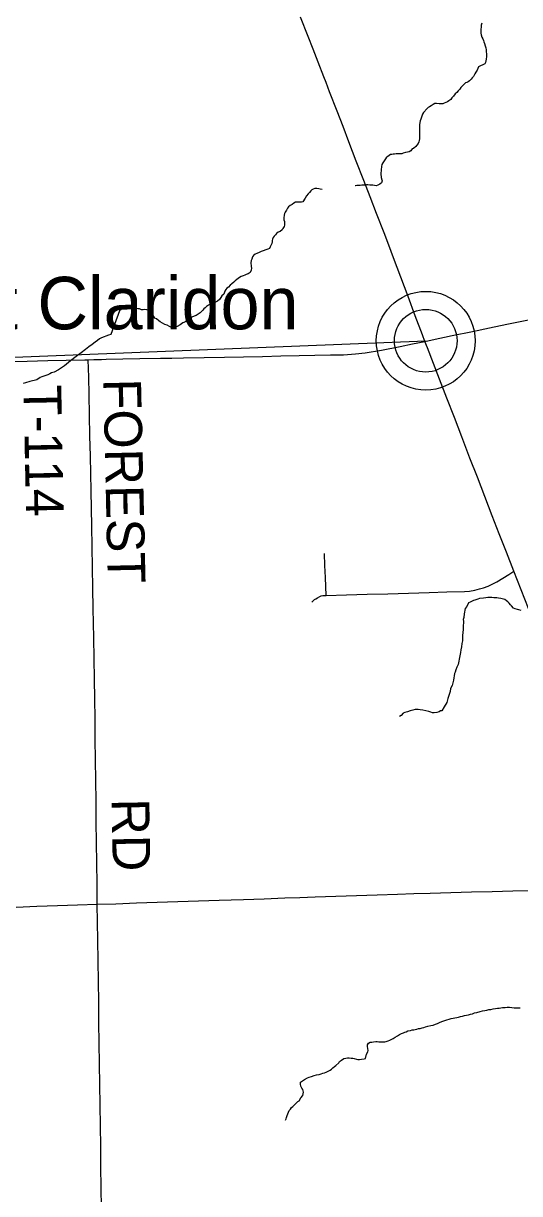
# Model space of a CAD drawing. Extents: x 103424 to 286016, y 38711 to 110967.
# Drawn here: x 166271 to 170241, y 76839 to 86206 of the extents above; entities that cross this region are included whole.
import ezdxf

# ---------------------------------------------------------------- set-up
doc = ezdxf.new("R2010")
doc.units = 0
for name, color, linetype in [('GM_X_Minor_River', 7, 'Continuous'), ('GM_X_State_Route', 7, 'Continuous'), ('GM_X_Township_Road', 7, 'Continuous'), ('GM_X_Township_Road_Text', 7, 'Continuous'), ('GM_X_Unincorporated', 7, 'Continuous'), ('GM_X_Unincorporated_Location', 7, 'Continuous'), ('GM_X_Unincorporated_Text', 7, 'Continuous'), ('GM_X_US_Route', 7, 'Continuous'), ('SC_Scratch1', 7, 'Continuous')]:
    doc.layers.add(name, color=color, linetype=linetype)

msp = doc.modelspace()

# ---------------------------------------------------------------- linework, layer by layer
at = {"layer": 'GM_X_Minor_River'}
for points in [[(169938.6, 86206.4), (169934.6, 86192.3), (169932.7, 86174.1), (169930.8, 86159.9), (169930.9, 86145.7), (169931, 86127.5), (169933.1, 86113.4), (169939.2, 86095.2), (169945.4, 86083.1), (169951.5, 86069), (169955.6, 86058.9), (169959.8, 86044.8), (169965.9, 86026.6), (169970.1, 86010.4), (169974.2, 85994.3), (169974.3, 85976.1), (169976.4, 85964), (169976.5, 85953.8), (169976.6, 85939.7), (169974.7, 85919.5), (169968.8, 85893.1), (169962.8, 85881), (169912.4, 85858.5), (169902.5, 85832.1), (169890.5, 85813.9), (169882.5, 85801.7), (169876.5, 85791.6), (169872.5, 85781.4), (169862.5, 85769.3), (169852.4, 85759.1), (169840.4, 85746.9), (169828.3, 85738.7), (169818.2, 85732.6), (169808.2, 85728.5), (169792.1, 85714.3), (169782, 85704.1), (169772, 85692), (169762, 85679.8), (169750, 85665.5), (169737.9, 85651.3), (169725.9, 85641.2), (169711.8, 85622.9), (169699.8, 85608.7), (169689.8, 85596.5), (169675.7, 85586.3), (169663.6, 85578.2), (169651.5, 85572), (169637.4, 85565.9), (169625.4, 85561.8)], [(169625.4, 85561.8), (169613.2, 85561.7), (169597.1, 85561.7), (169576.9, 85563.6), (169562.7, 85563.5), (169550.6, 85557.4), (169532.5, 85545.2), (169520.5, 85537), (169510.4, 85532.9), (169500.3, 85524.8), (169472.3, 85492.3), (169464.2, 85480.1), (169458.3, 85461.9), (169450.3, 85439.6), (169444.4, 85425.4), (169442.4, 85413.3), (169440.5, 85393), (169438.7, 85370.8), (169438.7, 85354.6), (169438.8, 85338.4), (169439, 85306.1), (169439.2, 85281.8), (169437.3, 85267.6), (169433.3, 85257.5), (169429.3, 85245.4), (169417.3, 85231.1), (169409.3, 85221), (169391.2, 85204.7), (169381.1, 85200.6), (169371.1, 85186.4), (169357, 85178.3), (169342.9, 85174.1), (169328.8, 85172), (169308.6, 85165.9), (169298.5, 85161.8), (169288.4, 85161.7), (169278.3, 85161.7), (169262.2, 85161.6), (169252.1, 85161.6), (169240, 85159.5), (169229.9, 85159.4), (169217.7, 85157.3), (169207.7, 85155.3), (169197.6, 85149.2), (169185.5, 85141), (169175.5, 85134.9), (169167.5, 85122.7), (169157.5, 85106.5), (169145.4, 85088.2), (169139.5, 85076.1), (169135.5, 85059.9), (169133.7, 85033.6), (169129.8, 85001.2), (169132, 84972.9), (169138.2, 84954.7), (169142.3, 84944.6), (169136.3, 84928.4), (169122.2, 84918.2), (169106.1, 84910.1), (169092, 84906), (169065.7, 84911.9), (169043.5, 84911.8), (169027.3, 84913.7), (169015.2, 84913.7), (169005.1, 84911.6), (168995, 84911.5), (168978.9, 84909.4), (168964.7, 84907.3), (168950.6, 84907.3), (168938.5, 84907.2), (168928.4, 84905.1), (168924.3, 84905.1)], [(168659.9, 84875.5), (168645.7, 84877.5), (168635.6, 84881.5), (168619.4, 84883.4), (168601.3, 84883.3), (168589.2, 84879.2), (168579.1, 84873.1), (168569.1, 84864.9), (168559, 84852.8), (168549, 84840.6), (168537, 84826.4), (168525, 84806.1), (168507, 84777.7), (168496.9, 84773.6), (168482.7, 84773.5), (168464.6, 84773.4), (168448.4, 84773.3), (168434.3, 84767.2), (168420.2, 84757), (168406.1, 84748.9), (168392.1, 84736.7), (168384.1, 84726.5), (168376.1, 84710.3), (168366.1, 84694.1), (168360.1, 84683.9), (168356.1, 84669.8), (168354.2, 84649.5), (168354.3, 84633.3), (168358.4, 84621.2), (168360.5, 84607.1), (168358.6, 84590.9), (168356.7, 84580.8), (168346.7, 84564.6), (168340.7, 84554.4), (168324.6, 84540.2), (168308.5, 84534), (168296.4, 84523.9), (168286.4, 84513.7), (168276.3, 84503.5), (168270.3, 84491.4), (168264.4, 84479.2), (168260.4, 84469.1), (168260.5, 84456.9), (168258.5, 84444.8), (168244.5, 84416.4), (168238.6, 84404.2), (168226.5, 84398.1), (168210.3, 84394), (168188.2, 84385.8), (168174.1, 84379.7), (168155.9, 84371.5), (168137.8, 84363.3), (168123.7, 84357.2), (168111.6, 84349), (168103.6, 84336.9), (168097.7, 84318.6), (168091.7, 84306.5), (168089.8, 84290.3), (168089.8, 84280.2), (168091.9, 84270.1), (168094, 84260), (168096.1, 84245.8), (168094.2, 84231.6), (168084.2, 84211.4), (168068.1, 84201.2), (168054, 84195), (168041.9, 84190.9), (168027.8, 84184.8), (168011.7, 84178.7), (167999.6, 84172.5), (167989.5, 84164.4), (167977.5, 84156.2), (167965.4, 84146.1), (167953.3, 84133.9), (167939.3, 84121.7), (167925.2, 84109.5), (167911.2, 84095.2), (167897.1, 84085.1), (167889.1, 84074.9), (167881.1, 84062.7), (167873.1, 84038.4), (167859.1, 84024.2), (167851.1, 84012), (167839, 83995.8), (167823, 83981.6), (167806.9, 83973.4), (167790.7, 83967.2), (167776.6, 83963.1), (167766.6, 83957), (167750.4, 83950.9), (167734.3, 83938.7), (167724.3, 83928.5), (167714.3, 83920.3), (167706.2, 83910.2), (167696.2, 83900), (167686.2, 83889.9), (167668.1, 83877.7), (167652, 83867.5), (167637.8, 83863.3), (167617.7, 83853.1), (167603.6, 83842.9)], [(167603.6, 83842.9), (167587.5, 83832.8), (167569.4, 83820.5), (167555.3, 83812.4), (167545.3, 83808.3), (167525.2, 83792), (167501, 83779.8), (167476.8, 83771.5), (167460.7, 83769.5), (167440.4, 83779.5), (167420.1, 83789.5), (167401.9, 83795.4), (167365.4, 83815.5), (167353.2, 83825.5), (167335, 83839.6), (167322.8, 83845.6), (167314.7, 83859.7), (167308.5, 83869.8), (167300.4, 83881.9), (167288.2, 83892), (167282.1, 83902), (167272, 83908.1), (167257.8, 83914), (167241.6, 83916), (167227.5, 83913.9), (167215.4, 83913.8), (167199.2, 83919.8), (167187, 83921.8), (167168.8, 83923.7), (167148.6, 83925.6), (167130.4, 83925.6), (167118.3, 83927.5), (167104.2, 83925.4), (167088, 83923.3), (167073.9, 83921.2), (167061.8, 83917.1), (167051.7, 83915.1), (167039.7, 83904.9), (166971.2, 83716)], [(166952.7, 83709.7), (166896.5, 83688.3), (166880.5, 83680), (166864.6, 83667.6), (166844.6, 83653.1), (166820.7, 83634.5), (166794.8, 83617.8), (166767, 83595.1), (166733.2, 83568.2), (166693.3, 83539.2), (166647.5, 83504.1), (166599.8, 83464.9), (166552, 83431.7), (166515.9, 83414.9), (166495.9, 83408.4), (166481.9, 83400.1), (166465.9, 83393.8), (166449.8, 83387.4), (166433.8, 83381.1), (166417.7, 83376.7), (166405.7, 83372.5), (166377.8, 83353.8), (166321.6, 83338.7), (166287.5, 83327.9), (166269.4, 83323.6)], [(166971.2, 83716), (166952.7, 83709.7)], [(170254, 81506.2), (170233.8, 81512.1), (170223.7, 81514.1), (170205.5, 81520.1), (170191.3, 81526.1), (170175, 81542.2), (170166.9, 81552.2), (170156.7, 81564.3), (170146.5, 81576.4), (170136.4, 81582.4), (170122.2, 81594.5), (170101.9, 81600.4), (170089.8, 81602.4), (170071.6, 81604.3), (170059.5, 81606.3), (170045.3, 81608.2), (170035.2, 81608.2), (170019.1, 81610.1), (170002.9, 81610.1), (169986.7, 81610), (169970.6, 81607.9), (169952.4, 81605.8), (169920.1, 81601.6), (169908, 81597.5), (169898, 81593.4), (169883.8, 81589.3), (169871.8, 81585.2), (169855.6, 81577), (169845.6, 81572.9), (169831.5, 81566.7), (169819.5, 81538.4), (169805.5, 81522.1), (169797.7, 81479.6), (169793.8, 81449.3), (169789.9, 81433.1), (169791.9, 81421), (169792, 81408.8), (169790.1, 81384.5), (169788.3, 81356.2), (169786.5, 81327.9), (169784.6, 81307.7), (169784.6, 81297.5), (169784.7, 81283.4), (169782.8, 81263.2), (169778.9, 81242.9), (169777, 81214.6), (169771.1, 81190.3), (169767.2, 81170.1), (169765.3, 81157.9), (169763.3, 81143.8), (169749.6, 81074.9), (169739.6, 81052.6), (169731.7, 81032.4), (169725.8, 81012.1), (169719.8, 81002), (169712, 80949.4), (169700.1, 80904.8), (169688.2, 80880.5), (169684.3, 80858.2), (169674.4, 80825.8), (169666.4, 80801.5), (169658.5, 80769.1), (169638.6, 80734.6), (169618.5, 80704.2), (169608.5, 80702.1), (169596.4, 80694), (169578.2, 80689.8), (169558, 80687.7), (169543.9, 80687.6), (169529.7, 80691.6), (169513.5, 80697.6), (169491.3, 80703.6), (169467, 80707.5), (169444.8, 80711.4), (169428.6, 80713.4), (169418.5, 80713.3), (169406.4, 80713.3), (169386.2, 80709.1), (169364, 80702.9), (169343.9, 80694.7), (169323.7, 80688.6), (169309.6, 80684.5), (169293.5, 80666.2), (169279.4, 80658)], [(169619.5, 78216.8), (169641.7, 78223), (169659.8, 78229.1), (169676, 78235.3), (169692.1, 78239.4), (169738.5, 78247.7), (169752.6, 78251.8), (169768.8, 78255.9), (169784.9, 78260.1), (169799, 78264.2), (169815.2, 78268.3), (169831.3, 78270.4), (169847.4, 78274.5), (169863.6, 78278.7), (169879.7, 78284.8), (169897.9, 78288.9), (169924.1, 78295.1), (169944.2, 78301.3), (169962.4, 78305.4), (169978.5, 78307.5), (169994.7, 78311.7), (170010.8, 78313.7), (170029, 78317.9), (170047.1, 78320), (170063.3, 78322.1), (170077.4, 78324.2), (170089.5, 78326.3), (170103.7, 78328.4), (170125.9, 78328.5), (170142, 78330.6), (170160.2, 78330.7), (170178.4, 78328.7), (170196.6, 78326.8), (170214.8, 78326.9), (170228.9, 78324.9), (170245.1, 78325)], [(168367.8, 77425.9), (168371.8, 77436.1), (168375.8, 77448.2), (168381.8, 77464.4), (168385.7, 77476.6), (168397.7, 77502.9), (168407.7, 77515.1), (168415.7, 77527.3), (168425.8, 77535.4), (168435.8, 77545.6), (168445.9, 77555.7), (168465.9, 77576.1), (168478, 77582.2), (168490, 77606.5), (168506, 77624.8), (168511.9, 77651.1), (168505.7, 77671.3), (168497.6, 77683.4), (168491.4, 77699.6), (168487.3, 77713.7), (168487.2, 77729.9), (168519.4, 77752.3), (168543.5, 77766.6), (168557.7, 77770.7), (168575.8, 77776.8), (168596, 77783), (168616.1, 77789.2), (168636.3, 77793.3), (168652.4, 77797.4), (168666.5, 77803.6), (168680.7, 77805.7), (168692.8, 77811.8), (168702.8, 77815.9), (168714.9, 77822), (168725, 77826.1), (168735, 77834.2), (168747.1, 77844.4), (168759.1, 77856.6), (168771.2, 77864.7), (168793.3, 77885.1), (168799.3, 77895.2), (168815.4, 77907.4), (168835.5, 77919.7), (168851.7, 77923.8), (168863.8, 77925.9), (168875.9, 77925.9), (168892.1, 77924), (168906.2, 77922), (168918.4, 77920.1), (168934.5, 77916.1), (168946.7, 77912.1), (168958.8, 77912.2), (168974.9, 77914.3), (168997.1, 77918.4), (169007.2, 77920.5), (169017.1, 77955), (169027.1, 77973.2), (169029.1, 77983.3), (169026.9, 78001.5), (169024.8, 78015.6), (169022.7, 78029.8), (169030.7, 78044), (169044.8, 78050.1), (169058.9, 78052.2), (169073.1, 78054.3), (169089.2, 78056.4), (169101.3, 78056.5), (169113.5, 78054.5), (169131.7, 78054.6), (169151.9, 78052.7), (169162, 78054.8), (169172, 78056.8), (169188.2, 78061), (169202.3, 78067.1), (169214.4, 78071.2), (169228.5, 78079.3), (169244.6, 78091.6), (169262.7, 78101.8), (169280.8, 78112), (169296.9, 78120.1), (169311, 78126.3), (169323.1, 78130.4), (169333.2, 78134.5), (169345.3, 78140.6), (169367.5, 78144.7), (169381.6, 78148.9), (169393.7, 78150.9), (169405.8, 78153), (169417.9, 78155.1), (169432, 78159.2), (169446.1, 78161.3), (169460.2, 78165.4), (169474.4, 78167.5), (169488.5, 78173.7), (169506.6, 78177.8), (169530.8, 78184), (169549, 78188.1), (169567.1, 78194.3), (169583.3, 78200.4), (169599.4, 78208.6), (169619.5, 78216.8)]]:
    msp.add_lwpolyline(points, dxfattribs=at)
at = {"layer": 'GM_X_State_Route'}
for points in [[(168692, 85731.9), (168674.6, 85776.6), (168628, 85895.6), (168588, 85998.8), (168547.9, 86102), (168488.4, 86256)], [(168692, 85731.9), (168674.6, 85776.6), (168628, 85895.6), (168588, 85998.8), (168547.9, 86102), (168488.4, 86256)], [(169483.9, 83660.1), (169464.4, 83711.5), (169406.2, 83866), (169348, 84020.4), (169289.8, 84174.9), (169231.6, 84329.4), (169193.9, 84429.5), (169156.2, 84529.5), (169096.4, 84683.4), (169044.8, 84816), (168993.2, 84948.6), (168934.3, 85102.8), (168875.4, 85257), (168828.3, 85380.4), (168781.2, 85503.8), (168721.1, 85657.5), (168692, 85731.9)], [(169483.9, 83660.1), (169464.4, 83711.5), (169406.2, 83866), (169348, 84020.4), (169289.8, 84174.9), (169231.6, 84329.4), (169193.9, 84429.5), (169156.2, 84529.5), (169096.4, 84683.4), (169044.8, 84816), (168993.2, 84948.6), (168934.3, 85102.8), (168875.4, 85257), (168828.3, 85380.4), (168781.2, 85503.8), (168721.1, 85657.5), (168692, 85731.9)], [(170521.9, 80978.8), (170490.1, 81060.6), (170430.5, 81214.5), (170370.8, 81368.4), (170340.9, 81445.5), (170311.1, 81522.5), (170252.9, 81671.5), (170194.7, 81820.6), (170135, 81974.4), (170078.6, 82119.6), (170022.3, 82264.8), (169962.8, 82418.8), (169903.2, 82572.8), (169843.7, 82726.8), (169810.9, 82811.6), (169778.1, 82896.4), (169718.7, 83050.5), (169659.4, 83204.5), (169600, 83358.5), (169551.6, 83484), (169503.2, 83609.5), (169483.9, 83660.1)]]:
    msp.add_lwpolyline(points, dxfattribs=at)
at = {"layer": 'GM_X_Township_Road'}
for points in [[(166895.8, 76721.7), (166893.5, 76886.8), (166891.2, 77051.9), (166888.9, 77216.9), (166886.6, 77382), (166884.3, 77547.1), (166882, 77712.1), (166879.7, 77877.2), (166877.4, 78042.2), (166875.2, 78207.3), (166872.8, 78372.4), (166870.6, 78537.4), (166868.3, 78702.5), (166866, 78867.6), (166864, 79011), (166862, 79154.5), (166860, 79319.6), (166858, 79484.7), (166855.9, 79649.7), (166853.9, 79814.8), (166851.9, 79979.8), (166849.9, 80144.9), (166847.9, 80310), (166845.9, 80475), (166843.9, 80640.1), (166842, 80798.1), (166840.1, 80956.2), (166836.8, 81121.2), (166833.5, 81286.2), (166831.2, 81403.6), (166828.8, 81521), (166825.9, 81686), (166822.9, 81851.1), (166819.9, 82016.1), (166816.9, 82181.1), (166814.4, 82322.1), (166811.8, 82463.1), (166809, 82601.7), (166806.2, 82740.4), (166802.7, 82905.4), (166799.2, 83070.4), (166795.7, 83235.5), (166792.7, 83374.3), (166789.7, 83513.1)], [(168691.8, 81625.8), (168687.3, 81770.8), (168683.5, 81866.4), (168679.6, 81962)], [(168578.6, 81571.8), (168589.7, 81583.9), (168600.4, 81592.9), (168610.4, 81599.6), (168623.9, 81607.1), (168642.9, 81617.2), (168653.9, 81622.5), (168666, 81624.9), (168691.8, 81625.8), (168856.8, 81630.7), (169021.8, 81635.6), (169186.8, 81640.6), (169351.8, 81645.5), (169516.8, 81650.4), (169659, 81654.6), (169801.3, 81658.9), (169840.3, 81661.5), (169881.9, 81667.8), (169919.2, 81678.4), (169950.9, 81686.3), (169989.8, 81702.1), (170022, 81716.8), (170057.8, 81734.7), (170154.7, 81794.7), (170194.7, 81820.6)], [(166213.8, 79132.7), (166378.7, 79138.2), (166543.7, 79143.8), (166702.9, 79149.1), (166862, 79154.5), (167011, 79159.5), (167176, 79165.1), (167340.9, 79170.6), (167505.9, 79176.1), (167670.9, 79181.7), (167835.8, 79187.3), (167934, 79190.6), (168032.3, 79193.9), (168197.3, 79199.5), (168362.2, 79205), (168483.6, 79209.1), (168605, 79213.2), (168769.9, 79218.7), (168934.9, 79224.2), (169099.9, 79229.8), (169264.8, 79235.3), (169395.5, 79239.7), (169526.1, 79244.1), (169691.1, 79248.5), (169856.1, 79253), (170021.1, 79257.4), (170186.1, 79261.8), (170351.1, 79266.2)]]:
    msp.add_lwpolyline(points, dxfattribs=at)
at = {"layer": 'GM_X_Unincorporated'}
for radius in [395.3, 250.6]:
    msp.add_circle((169489.8, 83665), radius, dxfattribs=at)
at = {"layer": 'GM_X_Unincorporated_Location'}
msp.add_line((169489.8, 83665), (169489.8, 83665), dxfattribs=at)
at = {"layer": 'GM_X_US_Route'}
for points in [[(169483.9, 83660.1), (169540, 83671.9), (169701.5, 83706.2), (169862.9, 83740.5), (170000.6, 83769.7), (170138.3, 83798.9), (170300.1, 83831.4), (170381.3, 83847.7), (170462.6, 83864), (170609.6, 83894.6), (170771.3, 83927.4), (170930.1, 83959.5), (171088.9, 83991.7), (171250.9, 84023.5), (171347.6, 84042.6), (171444.3, 84061.6), (171606.1, 84094.3), (171767.9, 84127), (171830.2, 84139.6)], [(166895.9, 83515.9), (166932.8, 83516.8), (167067.2, 83519.6), (167201.6, 83522.4), (167366.6, 83525.5), (167458.6, 83527.2), (167550.5, 83528.9), (167715.6, 83531.9), (167880.6, 83534.9), (168031.5, 83537.6), (168182.5, 83540.3), (168330, 83543.4), (168477.6, 83546.5), (168602.2, 83549.2), (168726.9, 83551.9), (168831.4, 83552.7), (168929.1, 83561.2), (169005.3, 83567.7), (169135.3, 83589.3), (169284, 83618.6), (169384, 83639.4), (169483.9, 83660.1)], [(166895.9, 83515.9), (166932.8, 83516.8), (167067.2, 83519.6), (167201.6, 83522.4), (167366.6, 83525.5), (167458.6, 83527.2), (167550.5, 83528.9), (167715.6, 83531.9), (167880.6, 83534.9), (168031.5, 83537.6), (168182.5, 83540.3), (168330, 83543.4), (168477.6, 83546.5), (168602.2, 83549.2), (168726.9, 83551.9), (168831.4, 83552.7), (168929.1, 83561.2), (169005.3, 83567.7), (169135.3, 83589.3), (169284, 83618.6), (169384, 83639.4), (169483.9, 83660.1)], [(166135.9, 83499), (166300.9, 83502.6), (166465.9, 83506.1), (166613.7, 83509.3), (166761.4, 83512.5), (166789.7, 83513.1), (166832.8, 83514.5), (166895.9, 83515.9)], [(166135.9, 83499), (166300.9, 83502.6), (166465.9, 83506.1), (166613.7, 83509.3), (166761.4, 83512.5), (166789.7, 83513.1), (166832.8, 83514.5), (166895.9, 83515.9)]]:
    msp.add_lwpolyline(points, dxfattribs=at)
at = {"layer": 'SC_Scratch1'}
msp.add_line((161682, 83355.6), (169489.8, 83665), dxfattribs=at)

# ---------------------------------------------------------------- texts
at = {"layer": 'GM_X_Township_Road_Text'}
for s, rotation, p in [('T-114', 271.12227, (166271.1, 83309.4)), ('FOREST', 271.29369, (166909.3, 83358.7)), ('RD', 270.99026, (166975.7, 79998.8))]:
    msp.add_text(s, height=301.87, rotation=rotation, dxfattribs=at).set_placement(p)
at = {"layer": 'GM_X_Unincorporated_Text'}
msp.add_text('East Claridon', height=419.602, rotation=0.00001, dxfattribs=at).set_placement((165103.7, 83757.1))

doc.saveas('drawing.dxf')
